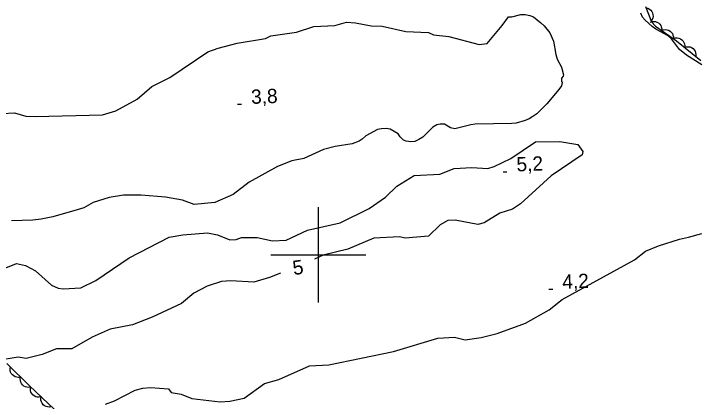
# Model space of a CAD drawing. Extents: x 336540 to 340074, y 5572036 to 5573747.
# Drawn here: x 337736 to 337879.4, y 5572769.2 to 5572850.7 of the extents above; entities that cross this region are included whole.
import ezdxf

# ---------------------------------------------------------------- set-up
doc = ezdxf.new("R2010")
doc.units = 0
for name, color, linetype in [('Niveau 1', 7, 'Continuous'), ('Niveau 2', 7, 'Continuous'), ('Niveau 3', 7, 'Continuous'), ('Niveau 44', 7, 'Continuous'), ('Niveau 61', 7, 'Continuous')]:
    doc.layers.add(name, color=color, linetype=linetype)

msp = doc.modelspace()

# ---------------------------------------------------------------- linework, layer by layer
at = {"layer": 'Niveau 1'}
for points in [[(337730.09, 5572795.55), (337736.61, 5572798.15), (337738.51, 5572797.73), (337740.58, 5572796.63), (337743.94, 5572793.6), (337745.34, 5572792.99), (337746.37, 5572792.88), (337750.08, 5572793.07), (337753.23, 5572794.57), (337760.23, 5572799.36), (337768.66, 5572803.69), (337771.5, 5572804.18), (337776.74, 5572804.6), (337778.79, 5572804.2), (337781.38, 5572803.15), (337782.72, 5572803.22), (337783.88, 5572803.62), (337787.12, 5572803.61), (337790.36, 5572802.93), (337793.21, 5572803.08), (337797.68, 5572805.18), (337804.55, 5572806.71), (337810.65, 5572809.74), (337814.1, 5572812.14), (337816.5, 5572814.44), (337820.12, 5572816.69), (337825.52, 5572816.96), (337828.51, 5572818.13), (337832.21, 5572818.32), (337835.6, 5572818.14), (337836.94, 5572818.56), (337840.41, 5572820.27), (337845.64, 5572823.76), (337850.72, 5572823.84), (337854.48, 5572823.19), (337855.55, 5572821.72), (337855.43, 5572821.03), (337848.88, 5572816.63), (337842.43, 5572810.69), (337840.79, 5572809.6), (337838.13, 5572808.78), (337834.84, 5572806.74), (337833.5, 5572806.34), (337828.72, 5572807.28), (337827.19, 5572807.2), (337825.57, 5572806.27), (337823.14, 5572803.93), (337818.25, 5572803.53), (337817.04, 5572803.81), (337811.64, 5572803.52), (337806.19, 5572801.21), (337801, 5572799.92), (337799.19, 5572799.09)], [(337792.03, 5572796.14), (337789.73, 5572795.26), (337786.41, 5572794.25), (337781.64, 5572794.53), (337779.62, 5572794.42), (337776.62, 5572793.4), (337773.84, 5572791.92), (337771.24, 5572789.75), (337765.11, 5572786.89), (337760.95, 5572785.3), (337756.27, 5572784.4), (337752.47, 5572782.67), (337748.2, 5572780.24), (337744.97, 5572780.26), (337741.98, 5572779.08), (337738.59, 5572778.19), (337736.92, 5572778.46), (337732.2, 5572777.75)]]:
    msp.add_lwpolyline(points, dxfattribs=at)
at = {"layer": 'Niveau 2'}
for points in [[(337730.95, 5572829.58), (337736.17, 5572829.84), (337738.57, 5572829.11), (337740.61, 5572829.04), (337754.64, 5572829.42), (337757.47, 5572830.26), (337761.91, 5572832.7), (337765, 5572835.39), (337768.8, 5572837.29), (337776.81, 5572842.62), (337778.97, 5572843.39), (337782.97, 5572844.44), (337788.86, 5572845.43), (337790.01, 5572846.01), (337795.38, 5572846.79), (337799.03, 5572847.98), (337803.43, 5572848.21), (337805.93, 5572848.86), (337807.8, 5572848.77), (337811.07, 5572848.1), (337813.43, 5572848.07), (337818.38, 5572846.95), (337823.14, 5572846.69), (337824.17, 5572846.24), (337827.42, 5572845.89), (337833.76, 5572844.18), (337835.43, 5572844.43), (337838.63, 5572848.17), (337839.93, 5572850.02), (337840.65, 5572849.99), (337842.5, 5572850.49), (337843.46, 5572850.51)], [(337843.46, 5572850.51), (337844.42, 5572850.31), (337845.22, 5572849.99), (337846.72, 5572848.78), (337847.41, 5572848.12), (337848.63, 5572846.63), (337849.4, 5572844.9), (337849.86, 5572842.09), (337850.16, 5572841.14), (337851.05, 5572839.41), (337851.48, 5572837.79), (337851.43, 5572837.56), (337851.1, 5572837.1), (337851.06, 5572836.59), (337851.23, 5572836.2), (337851.08, 5572835.52), (337850.54, 5572834.72), (337848.01, 5572831.73), (337845.86, 5572829.64), (337845.08, 5572829.06), (337844.25, 5572828.59), (337843.41, 5572828.23), (337841.56, 5572827.68), (337840.61, 5572827.6), (337832.94, 5572827.42), (337831.99, 5572827.34), (337828.68, 5572826.47), (337827.77, 5572826.67), (337826.52, 5572827.43), (337825.56, 5572827.47), (337824.88, 5572827.34), (337824.05, 5572826.81), (337821.96, 5572824.73), (337821.12, 5572824.2), (337820.23, 5572823.84), (337819.39, 5572823.71), (337818.42, 5572823.85), (337817.86, 5572824.07), (337817.16, 5572824.78), (337816.75, 5572825.39), (337815.95, 5572825.94), (337815.1, 5572826.37), (337814.25, 5572826.57), (337813.29, 5572826.49), (337812.39, 5572826.3), (337809.94, 5572825), (337809.22, 5572824.31), (337808.56, 5572823.9), (337807.09, 5572823.31), (337803.56, 5572822.78), (337801.05, 5572822.13), (337796.92, 5572820.23), (337794.41, 5572819.76), (337791.43, 5572818.58), (337785.49, 5572815.25), (337782.07, 5572812.67), (337778.27, 5572810.97), (337773.89, 5572810.56), (337771.47, 5572811.47), (337767.88, 5572812.13), (337762.8, 5572812.56), (337759.06, 5572812.52), (337756.04, 5572812.03), (337752.71, 5572811.01), (337750.73, 5572809.89), (337749.35, 5572809.43), (337744.2, 5572807.96), (337741.74, 5572807.51), (337740.01, 5572807.29), (337735.56, 5572807.14)], [(337880.52, 5572839.89), (337877.32, 5572841.96), (337875.88, 5572843.11), (337874.19, 5572845.38), (337873.45, 5572845.98), (337870.88, 5572847.39), (337870.13, 5572847.94), (337868.63, 5572849.31), (337868.11, 5572849.92), (337867.75, 5572850.81)], [(337755.28, 5572768.59), (337757.2, 5572769.34), (337761.48, 5572771.58), (337763.15, 5572772), (337764.76, 5572772.1), (337768.49, 5572771.82), (337769.11, 5572771.1), (337771.19, 5572770.73), (337773.45, 5572769.84), (337779.39, 5572769.13), (337781.41, 5572769.22), (337784.44, 5572769.88), (337788.68, 5572772.99), (337791.68, 5572773.83), (337798.13, 5572776.69), (337802.18, 5572776.9), (337815.75, 5572779.66), (337825.07, 5572782.51), (337828.61, 5572782.68), (337830.85, 5572782.13), (337834.21, 5572782.63), (337837.55, 5572783.5), (337843.52, 5572785.65), (337848.47, 5572788.45), (337851.23, 5572790.63), (337866.38, 5572798.98), (337868.74, 5572800.76), (337871.42, 5572801.89), (337875.84, 5572803.3), (337877.75, 5572803.68), (337880.55, 5572804.48)]]:
    msp.add_lwpolyline(points, dxfattribs=at)
at = {"layer": 'Niveau 3'}
for p, q in [((337783.04, 5572831.63), (337783.85, 5572831.66)), ((337838.79, 5572817.43), (337839.59, 5572817.47)), ((337848.42, 5572792.77), (337849.22, 5572792.81))]:
    msp.add_line(p, q, dxfattribs=at)
at = {"layer": 'Niveau 44'}
for points in [[(337868.68, 5572852.15), (337869.98, 5572848.96), (337870.81, 5572848.07), (337875.23, 5572844.94), (337880.36, 5572840.85)], [(337868.78, 5572851.91), (337869.19, 5572851.83), (337869.54, 5572851.63), (337869.81, 5572851.43), (337870.02, 5572851.15), (337870.19, 5572850.83), (337870.27, 5572850.45), (337870.31, 5572850.13), (337870.24, 5572849.78), (337870.11, 5572849.43), (337869.91, 5572849.14)], [(337869.66, 5572848.88), (337870.05, 5572849.03), (337870.46, 5572849.06), (337870.79, 5572849.03), (337871.12, 5572848.91), (337871.44, 5572848.72), (337871.71, 5572848.45), (337871.91, 5572848.2), (337872.04, 5572847.87), (337872.12, 5572847.51), (337872.11, 5572847.15)], [(337872.11, 5572847.15), (337872.5, 5572847.3), (337872.91, 5572847.32), (337873.24, 5572847.3), (337873.57, 5572847.18), (337873.89, 5572846.99), (337874.16, 5572846.72), (337874.36, 5572846.47), (337874.49, 5572846.14), (337874.57, 5572845.78), (337874.56, 5572845.42)], [(337874.59, 5572845.45), (337874.99, 5572845.58), (337875.39, 5572845.58), (337875.72, 5572845.54), (337876.04, 5572845.4), (337876.35, 5572845.19), (337876.61, 5572844.91), (337876.8, 5572844.64), (337876.91, 5572844.31), (337876.96, 5572843.94), (337876.93, 5572843.58)], [(337876.93, 5572843.58), (337877.33, 5572843.71), (337877.74, 5572843.71), (337878.07, 5572843.67), (337878.39, 5572843.53), (337878.7, 5572843.32), (337878.95, 5572843.04), (337879.14, 5572842.77), (337879.25, 5572842.44), (337879.31, 5572842.07), (337879.28, 5572841.71)], [(337748.57, 5572763.74), (337739.35, 5572772.45), (337734.57, 5572777.18)], [(337737.45, 5572774.33), (337737.04, 5572774.25), (337736.63, 5572774.29), (337736.31, 5572774.37), (337736.01, 5572774.54), (337735.72, 5572774.78), (337735.5, 5572775.09), (337735.34, 5572775.37), (337735.27, 5572775.72), (337735.25, 5572776.09), (337735.32, 5572776.44)], [(337739.58, 5572772.22), (337739.17, 5572772.14), (337738.77, 5572772.18), (337738.45, 5572772.26), (337738.14, 5572772.43), (337737.86, 5572772.67), (337737.63, 5572772.98), (337737.47, 5572773.26), (337737.4, 5572773.61), (337737.38, 5572773.98), (337737.45, 5572774.33)], [(337741.77, 5572770.17), (337741.36, 5572770.08), (337740.95, 5572770.11), (337740.63, 5572770.18), (337740.32, 5572770.34), (337740.03, 5572770.57), (337739.8, 5572770.88), (337739.63, 5572771.16), (337739.55, 5572771.5), (337739.53, 5572771.87), (337739.59, 5572772.23)], [(337743.95, 5572768.11), (337743.54, 5572768.02), (337743.13, 5572768.05), (337742.81, 5572768.12), (337742.5, 5572768.28), (337742.21, 5572768.51), (337741.98, 5572768.82), (337741.81, 5572769.1), (337741.73, 5572769.44), (337741.71, 5572769.81), (337741.77, 5572770.17)]]:
    msp.add_lwpolyline(points, dxfattribs=at)
at = {"layer": 'Niveau 61'}
for points in [[(337800, 5572790), (337800, 5572810)], [(337790, 5572800), (337810, 5572800)]]:
    msp.add_lwpolyline(points, dxfattribs=at)

# ---------------------------------------------------------------- texts
at = {"layer": 'Niveau 1'}
msp.add_text('5', height=3, rotation=8.5222, dxfattribs=at).set_placement((337794.83, 5572795.72))
at = {"layer": 'Niveau 3'}
for s, p in [('3,8    ', (337785.92, 5572831.7)), ('5,2    ', (337841.67, 5572817.51)), ('4,2    ', (337851.29, 5572792.85))]:
    msp.add_text(s, height=3, rotation=2.2763, dxfattribs=at).set_placement(p)

doc.saveas('drawing.dxf')
